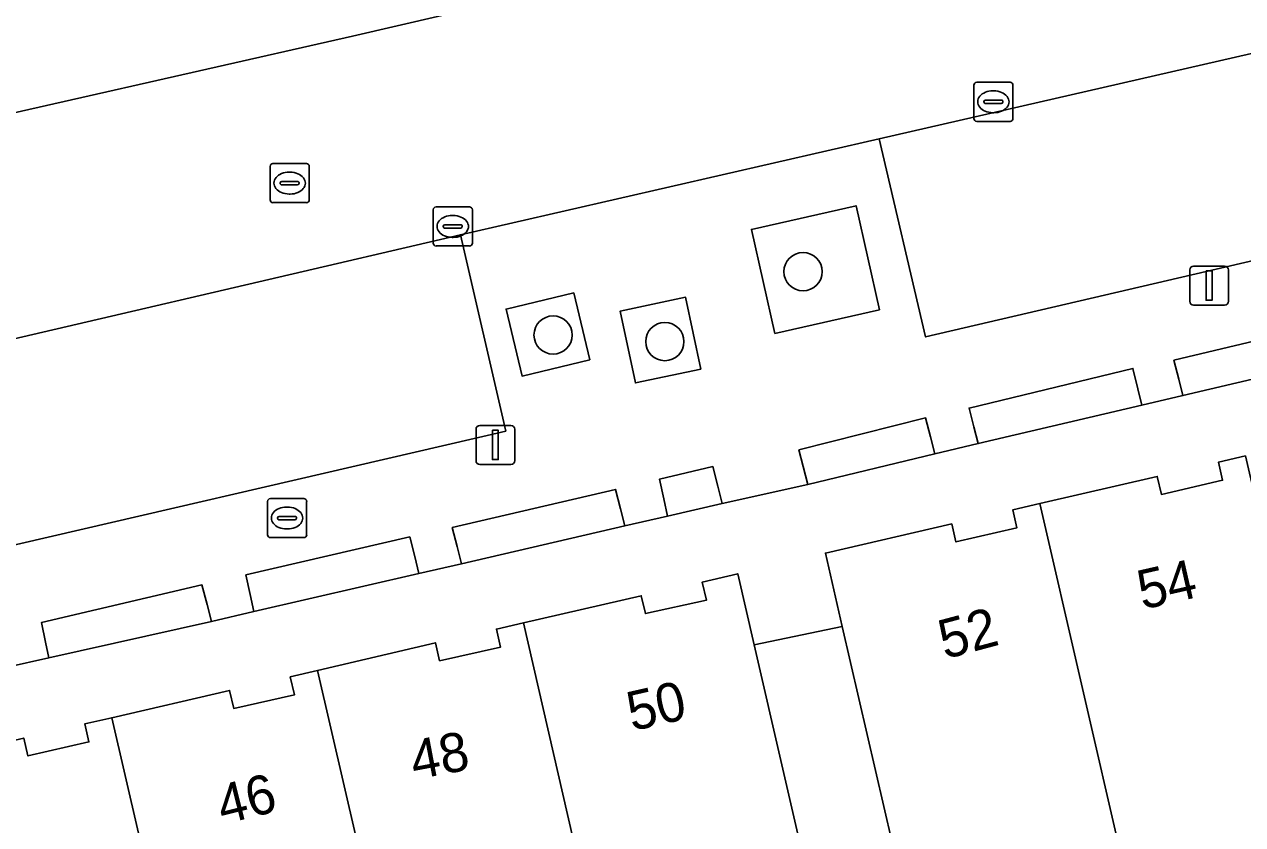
# Model space of a CAD drawing. Extents: x 156412 to 157779, y 382335 to 383768.
# Drawn here: x 157048.39 to 157079.52, y 382968.31 to 382988.78 of the extents above; entities that cross this region are included whole.
import ezdxf

# ---------------------------------------------------------------- set-up
doc = ezdxf.new("R2010")
doc.units = 0
for name, color, linetype in [('IMGEO_Berm_groen', 7, 'Continuous'), ('IMGEO_Boom', 7, 'Continuous'), ('IMGEO_Brandkraan', 7, 'Continuous'), ('IMGEO_Erf', 7, 'Continuous'), ('IMGEO_Groenvoorziening', 7, 'Continuous'), ('IMGEO_Haag', 7, 'Continuous'), ('IMGEO_Kolk', 7, 'Continuous'), ('IMGEO_Lichtmast', 7, 'Continuous'), ('IMGEO_Pand', 7, 'Continuous'), ('IMGEO_Pand_nummerreeks', 7, 'Continuous'), ('IMGEO_Parkeervlak_open', 7, 'Continuous'), ('IMGEO_Rijbaan_lokaal_gesloten', 7, 'Continuous'), ('IMGEO_Rioolput', 7, 'Continuous'), ('IMGEO_Voetpad_open', 7, 'Continuous')]:
    doc.layers.add(name, color=color, linetype=linetype)

msp = doc.modelspace()

# ---------------------------------------------------------------- linework, layer by layer
at = {"layer": 'IMGEO_Berm_groen'}
msp.add_lwpolyline([(157138.286, 383007.354), (157138.155, 383007.912), (157136.075, 383016.764), (157087.113, 383005.388), (157023.233, 382990.672), (157025.491, 382981.388), (157056.771, 382988.475)], close=True, dxfattribs=at)
at = {"layer": 'IMGEO_Boom'}
for centre in [(157068.287, 382982.454), (157061.9, 382980.834), (157064.755, 382980.666)]:
    msp.add_circle(centre, 0.489, dxfattribs=at)
at = {"layer": 'IMGEO_Brandkraan'}
for p, q in [((157054.676, 382976.654), (157055.528, 382976.654)), ((157054.601, 382975.728), (157054.601, 382976.58)), ((157055.089, 382976.434), (157055.114, 382976.434)), ((157055.602, 382976.58), (157055.602, 382975.728)), ((157054.86, 382976.148), (157054.86, 382976.16)), ((157055.298, 382976.111), (157054.9, 382976.111)), ((157054.903, 382976.197), (157055.301, 382976.197)), ((157055.344, 382976.16), (157055.344, 382976.148)), ((157055.112, 382975.874), (157055.087, 382975.874)), ((157055.528, 382975.654), (157054.676, 382975.654))]:
    msp.add_line(p, q, dxfattribs=at)
for points in [[(157054.676, 382976.654), (157055.528, 382976.654)], [(157054.601, 382975.728), (157054.601, 382976.58)], [(157055.602, 382976.58), (157055.602, 382975.728)], [(157055.528, 382975.654), (157054.676, 382975.654)]]:
    msp.add_lwpolyline(points, dxfattribs=at)
for centre, radius, start, end in [((157054.678, 382976.578), 0.0765, 91.552, 178.448), ((157054.678, 382976.578), 0.0765, 91.552, 178.448), ((157055.526, 382976.578), 0.0765, 1.552, 88.448), ((157055.526, 382976.578), 0.0765, 1.552, 88.448), ((157054.9, 382976.157), 0.0403, 85.8775, 175.7526), ((157054.897, 382976.147), 0.0366, 178.938, 274.7102), ((157055.301, 382976.154), 0.043, 264.8664, 352.4533), ((157055.305, 382976.159), 0.0386, 1.7309, 96.639), ((157054.678, 382975.73), 0.0765, 181.552, 268.448), ((157054.678, 382975.73), 0.0765, 181.552, 268.448), ((157055.526, 382975.73), 0.0765, 271.552, 358.448), ((157055.526, 382975.73), 0.0765, 271.552, 358.448)]:
    msp.add_arc(centre, radius, start, end, dxfattribs=at)
for centre, major_axis, ratio, start_param, end_param in [((157055.088, 382976.154), (-0.387, 0.002), 0.722429, 4.712389, 7.853982), ((157055.113, 382976.154), (-0.39, 0.002), 0.717154, 1.570796, 4.712389)]:
    msp.add_ellipse(centre, major_axis=major_axis, ratio=ratio, start_param=start_param, end_param=end_param, dxfattribs=at)
at = {"layer": 'IMGEO_Erf'}
for points in [[(157082.135, 382980.255), (157077.992, 382979.284), (157076.941, 382979.038), (157072.762, 382978.059), (157071.651, 382977.799), (157068.408, 382977.014), (157066.217, 382976.527), (157064.827, 382976.206), (157063.73, 382975.952), (157059.555, 382974.987), (157058.472, 382974.737), (157054.249, 382973.761), (157053.173, 382973.512), (157049.012, 382972.581), (157047.952, 382972.344), (157043.561, 382971.361), (157042.446, 382971.111), (157040.781, 382970.739), (157039.714, 382970.5), (157034.444, 382969.249), (157033.388, 382968.999), (157025.312, 382967.098)], [(157048.373, 382970.528), (157048.478, 382970.07), (157050.037, 382970.431), (157049.931, 382970.889), (157050.62, 382971.048), (157053.634, 382971.745), (157053.74, 382971.287), (157055.292, 382971.634), (157055.184, 382972.092), (157055.883, 382972.256), (157058.891, 382972.964), (157058.999, 382972.507), (157060.558, 382972.856), (157060.452, 382973.314), (157061.144, 382973.473), (157064.154, 382974.168), (157064.259, 382973.71), (157065.82, 382974.057), (157065.712, 382974.515), (157066.616, 382974.729), (157067.035, 382972.914), (157069.29, 382973.384), (157068.859, 382975.257), (157072.088, 382976.002), (157072.194, 382975.544), (157073.753, 382975.907), (157073.648, 382976.365), (157074.335, 382976.524), (157077.339, 382977.218), (157077.445, 382976.76), (157079.007, 382977.122), (157078.901, 382977.58), (157079.597, 382977.741)]]:
    msp.add_lwpolyline(points, dxfattribs=at)
at = {"layer": 'IMGEO_Groenvoorziening'}
for points in [[(157070.244, 382981.478), (157069.644, 382984.138), (157066.969, 382983.535), (157067.569, 382980.875)], [(157062.838, 382980.197), (157062.427, 382981.911), (157060.698, 382981.497), (157061.109, 382979.783)], [(157065.673, 382979.959), (157065.286, 382981.799), (157063.614, 382981.447), (157064.001, 382979.607)], [(157081.918, 382981.178), (157077.762, 382980.188), (157077.886, 382979.702), (157077.992, 382979.284), (157082.135, 382980.255), (157082.039, 382980.665)], [(157076.718, 382979.98), (157072.531, 382978.967), (157072.653, 382978.487), (157072.762, 382978.059), (157076.941, 382979.038), (157076.841, 382979.459)], [(157071.418, 382978.715), (157068.182, 382977.901), (157068.29, 382977.475), (157068.408, 382977.014), (157071.651, 382977.799), (157071.541, 382978.23)], [(157065.984, 382977.468), (157064.619, 382977.151), (157064.73, 382976.649), (157064.827, 382976.206), (157066.217, 382976.527), (157066.108, 382976.969)], [(157063.493, 382976.888), (157059.321, 382975.909), (157059.444, 382975.423), (157059.555, 382974.987), (157063.73, 382975.952), (157063.619, 382976.391)], [(157058.238, 382975.673), (157054.051, 382974.702), (157054.158, 382974.196), (157054.249, 382973.761), (157058.472, 382974.737), (157058.363, 382975.172)], [(157052.924, 382974.445), (157048.825, 382973.48), (157048.928, 382972.983), (157049.012, 382972.581), (157053.173, 382973.512), (157053.058, 382973.941)]]:
    msp.add_lwpolyline(points, close=True, dxfattribs=at)
at = {"layer": 'IMGEO_Haag'}
for points in [[(157081.918, 382981.178), (157077.762, 382980.188), (157077.886, 382979.702), (157077.992, 382979.284), (157082.135, 382980.255), (157082.039, 382980.665)], [(157076.718, 382979.98), (157072.531, 382978.967), (157072.653, 382978.487), (157072.762, 382978.059), (157076.941, 382979.038), (157076.841, 382979.459)], [(157071.418, 382978.715), (157068.182, 382977.901), (157068.29, 382977.475), (157068.408, 382977.014), (157071.651, 382977.799), (157071.541, 382978.23)], [(157065.984, 382977.468), (157064.619, 382977.151), (157064.73, 382976.649), (157064.827, 382976.206), (157066.217, 382976.527), (157066.108, 382976.969)], [(157063.493, 382976.888), (157059.321, 382975.909), (157059.444, 382975.423), (157059.555, 382974.987), (157063.73, 382975.952), (157063.619, 382976.391)], [(157058.238, 382975.673), (157054.051, 382974.702), (157054.158, 382974.196), (157054.249, 382973.761), (157058.472, 382974.737), (157058.363, 382975.172)], [(157052.924, 382974.445), (157048.825, 382973.48), (157048.928, 382972.983), (157049.012, 382972.581), (157053.173, 382973.512), (157053.058, 382973.941)]]:
    msp.add_lwpolyline(points, close=True, dxfattribs=at)
at = {"layer": 'IMGEO_Kolk'}
for p, q in [((157072.725, 382987.297), (157073.577, 382987.297)), ((157072.65, 382986.371), (157072.65, 382987.223)), ((157073.138, 382987.077), (157073.163, 382987.077)), ((157073.651, 382987.223), (157073.651, 382986.371)), ((157072.909, 382986.791), (157072.909, 382986.803)), ((157073.347, 382986.754), (157072.949, 382986.754)), ((157072.952, 382986.84), (157073.35, 382986.84)), ((157073.393, 382986.803), (157073.393, 382986.791)), ((157073.577, 382986.297), (157072.725, 382986.297)), ((157073.161, 382986.517), (157073.136, 382986.517)), ((157058.835, 382983.184), (157058.835, 382984.036)), ((157058.91, 382984.11), (157059.762, 382984.11)), ((157059.323, 382983.89), (157059.348, 382983.89)), ((157059.836, 382984.036), (157059.836, 382983.184)), ((157059.094, 382983.604), (157059.094, 382983.616)), ((157059.532, 382983.567), (157059.134, 382983.567)), ((157059.137, 382983.653), (157059.535, 382983.653)), ((157059.578, 382983.616), (157059.578, 382983.604)), ((157059.346, 382983.33), (157059.321, 382983.33)), ((157059.762, 382983.11), (157058.91, 382983.11))]:
    msp.add_line(p, q, dxfattribs=at)
for points in [[(157072.725, 382987.297), (157073.577, 382987.297)], [(157072.65, 382986.371), (157072.65, 382987.223)], [(157073.651, 382987.223), (157073.651, 382986.371)], [(157073.577, 382986.297), (157072.725, 382986.297)], [(157058.835, 382983.184), (157058.835, 382984.036)], [(157058.91, 382984.11), (157059.762, 382984.11)], [(157059.836, 382984.036), (157059.836, 382983.184)], [(157059.762, 382983.11), (157058.91, 382983.11)]]:
    msp.add_lwpolyline(points, dxfattribs=at)
for centre, radius, start, end in [((157072.727, 382987.221), 0.0765, 91.552, 178.448), ((157072.727, 382987.221), 0.0765, 91.552, 178.448), ((157073.575, 382987.221), 0.0765, 1.552, 88.448), ((157073.575, 382987.221), 0.0765, 1.552, 88.448), ((157072.949, 382986.8), 0.0403, 85.8775, 175.7526), ((157072.946, 382986.79), 0.0366, 178.938, 274.7102), ((157073.35, 382986.797), 0.043, 264.8664, 352.4533), ((157073.354, 382986.802), 0.0386, 1.7309, 96.639), ((157072.727, 382986.373), 0.0765, 181.552, 268.448), ((157072.727, 382986.373), 0.0765, 181.552, 268.448), ((157073.575, 382986.373), 0.0765, 271.552, 358.448), ((157073.575, 382986.373), 0.0765, 271.552, 358.448), ((157058.912, 382984.034), 0.0765, 91.552, 178.448), ((157058.912, 382984.034), 0.0765, 91.552, 178.448), ((157059.76, 382984.034), 0.0765, 1.552, 88.448), ((157059.76, 382984.034), 0.0765, 1.552, 88.448), ((157059.134, 382983.613), 0.0403, 85.8775, 175.7526), ((157059.131, 382983.603), 0.0366, 178.938, 274.7102), ((157059.535, 382983.61), 0.043, 264.8664, 352.4533), ((157059.539, 382983.615), 0.0386, 1.7309, 96.639), ((157058.912, 382983.186), 0.0765, 181.552, 268.448), ((157058.912, 382983.186), 0.0765, 181.552, 268.448), ((157059.76, 382983.186), 0.0765, 271.552, 358.448), ((157059.76, 382983.186), 0.0765, 271.552, 358.448)]:
    msp.add_arc(centre, radius, start, end, dxfattribs=at)
for centre, major_axis, ratio, start_param, end_param in [((157073.137, 382986.797), (-0.387, 0.002), 0.722429, 4.712389, 7.853982), ((157073.162, 382986.797), (-0.39, 0.002), 0.717154, 1.570796, 4.712389), ((157059.322, 382983.61), (-0.387, 0.002), 0.722429, 4.712389, 7.853982), ((157059.347, 382983.61), (-0.39, 0.002), 0.717154, 1.570796, 4.712389)]:
    msp.add_ellipse(centre, major_axis=major_axis, ratio=ratio, start_param=start_param, end_param=end_param, dxfattribs=at)
at = {"layer": 'IMGEO_Lichtmast'}
for p, q in [((157078.267, 382982.597), (157079.057, 382982.597)), ((157079.057, 382982.597), (157078.267, 382982.597)), ((157078.167, 382981.697), (157078.167, 382982.497)), ((157078.167, 382982.497), (157078.167, 382981.697)), ((157079.157, 382982.497), (157079.157, 382981.697)), ((157079.157, 382981.697), (157079.157, 382982.497)), ((157079.057, 382981.597), (157078.267, 382981.597)), ((157078.267, 382981.597), (157079.057, 382981.597)), ((157060.03, 382978.523), (157060.82, 382978.523)), ((157060.82, 382978.523), (157060.03, 382978.523)), ((157059.93, 382977.623), (157059.93, 382978.423)), ((157059.93, 382978.423), (157059.93, 382977.623)), ((157060.92, 382978.423), (157060.92, 382977.623)), ((157060.92, 382977.623), (157060.92, 382978.423)), ((157060.82, 382977.523), (157060.03, 382977.523)), ((157060.03, 382977.523), (157060.82, 382977.523))]:
    msp.add_line(p, q, dxfattribs=at)
for points in [[(157078.587, 382982.472), (157078.737, 382982.472), (157078.737, 382981.722), (157078.587, 382981.722), (157078.587, 382982.472)], [(157060.35, 382978.398), (157060.5, 382978.398), (157060.5, 382977.648), (157060.35, 382977.648), (157060.35, 382978.398)]]:
    msp.add_lwpolyline(points, dxfattribs=at)
for centre, start, end in [((157078.267, 382982.497), 90, 180), ((157078.267, 382982.497), 90, 180), ((157079.057, 382982.497), 0, 90), ((157079.057, 382982.497), 360, 90), ((157078.267, 382981.697), 180, 270), ((157078.267, 382981.697), 180, 270), ((157079.057, 382981.697), 270, 0), ((157079.057, 382981.697), 270, 0), ((157060.03, 382978.423), 90, 180), ((157060.03, 382978.423), 90, 180), ((157060.82, 382978.423), 0, 90), ((157060.82, 382978.423), 360, 90), ((157060.03, 382977.623), 180, 270), ((157060.03, 382977.623), 180, 270), ((157060.82, 382977.623), 270, 0), ((157060.82, 382977.623), 270, 0)]:
    msp.add_arc(centre, 0.1, start, end, dxfattribs=at)
at = {"layer": 'IMGEO_Pand'}
for points in [[(157079.597, 382977.741), (157078.901, 382977.58), (157079.007, 382977.122), (157077.445, 382976.76), (157077.339, 382977.218), (157074.335, 382976.524), (157076.468, 382967.29), (157076.247, 382967.236), (157076.557, 382965.897), (157076.721, 382965.19), (157077.019, 382963.896), (157077.608, 382961.337), (157077.9, 382961.404), (157079.033, 382961.665), (157083.011, 382962.581), (157082.122, 382966.441), (157082.404, 382966.506), (157081.863, 382968.844), (157081.663, 382968.796)], [(157074.335, 382976.524), (157073.648, 382976.365), (157073.753, 382975.907), (157072.194, 382975.544), (157072.088, 382976.002), (157068.859, 382975.257), (157069.29, 382973.384), (157070.986, 382966.021), (157071.755, 382962.683), (157077.019, 382963.896), (157076.721, 382965.19), (157076.557, 382965.897), (157076.247, 382967.236), (157076.468, 382967.29)], [(157067.035, 382972.914), (157066.616, 382974.729), (157065.712, 382974.515), (157065.82, 382974.057), (157064.259, 382973.71), (157064.154, 382974.168), (157061.144, 382973.473), (157063.805, 382961.89), (157069.289, 382963.153)], [(157055.883, 382972.256), (157058.556, 382960.682), (157063.805, 382961.89), (157061.144, 382973.473), (157060.452, 382973.314), (157060.558, 382972.856), (157058.999, 382972.507), (157058.891, 382972.964)], [(157055.883, 382972.256), (157055.184, 382972.092), (157055.292, 382971.634), (157053.74, 382971.287), (157053.634, 382971.745), (157050.62, 382971.048), (157053.294, 382959.47), (157058.556, 382960.682)], [(157050.62, 382971.048), (157049.931, 382970.889), (157050.037, 382970.431), (157048.478, 382970.07), (157048.373, 382970.528), (157045.358, 382969.831), (157046.539, 382964.718), (157046.334, 382964.66), (157047.261, 382960.638), (157047.821, 382958.21), (157053.294, 382959.47)]]:
    msp.add_lwpolyline(points, close=True, dxfattribs=at)
at = {"layer": 'IMGEO_Parkeervlak_open'}
for points in [[(157082.611, 382988.686), (157070.228, 382985.849), (157071.418, 382980.784), (157083.782, 382983.67)], [(157059.531, 382983.397), (157044.831, 382979.966), (157045.977, 382974.969), (157060.688, 382978.378)]]:
    msp.add_lwpolyline(points, close=True, dxfattribs=at)
at = {"layer": 'IMGEO_Rijbaan_lokaal_gesloten'}
for points in [[(157138.286, 383007.354), (157056.771, 382988.475), (157025.491, 382981.388), (157023.779, 382981)], [(157044.831, 382979.966), (157059.531, 382983.397), (157070.228, 382985.849), (157082.611, 382988.686)]]:
    msp.add_lwpolyline(points, dxfattribs=at)
at = {"layer": 'IMGEO_Rioolput'}
for p, q in [((157054.667, 382984.292), (157054.667, 382985.144)), ((157054.742, 382985.218), (157055.594, 382985.218)), ((157055.668, 382985.144), (157055.668, 382984.292)), ((157054.969, 382984.761), (157055.367, 382984.761)), ((157055.155, 382984.998), (157055.18, 382984.998)), ((157054.926, 382984.712), (157054.926, 382984.724)), ((157055.364, 382984.675), (157054.966, 382984.675)), ((157055.178, 382984.438), (157055.153, 382984.438)), ((157055.41, 382984.724), (157055.41, 382984.712)), ((157055.594, 382984.218), (157054.742, 382984.218))]:
    msp.add_line(p, q, dxfattribs=at)
for points in [[(157054.667, 382984.292), (157054.667, 382985.144)], [(157054.742, 382985.218), (157055.594, 382985.218)], [(157055.668, 382985.144), (157055.668, 382984.292)], [(157055.594, 382984.218), (157054.742, 382984.218)]]:
    msp.add_lwpolyline(points, dxfattribs=at)
for centre, radius, start, end in [((157054.744, 382985.142), 0.0765, 91.552, 178.448), ((157054.744, 382985.142), 0.0765, 91.552, 178.448), ((157055.592, 382985.142), 0.0765, 1.552, 88.448), ((157055.592, 382985.142), 0.0765, 1.552, 88.448), ((157054.966, 382984.721), 0.0403, 85.8775, 175.7526), ((157055.371, 382984.723), 0.0386, 1.7309, 96.639), ((157054.963, 382984.711), 0.0366, 178.938, 274.7102), ((157055.367, 382984.718), 0.043, 264.8664, 352.4533), ((157054.744, 382984.294), 0.0765, 181.552, 268.448), ((157054.744, 382984.294), 0.0765, 181.552, 268.448), ((157055.592, 382984.294), 0.0765, 271.552, 358.448), ((157055.592, 382984.294), 0.0765, 271.552, 358.448)]:
    msp.add_arc(centre, radius, start, end, dxfattribs=at)
for centre, major_axis, ratio, start_param, end_param in [((157055.154, 382984.718), (-0.387, 0.002), 0.722429, 4.712389, 7.853982), ((157055.179, 382984.718), (-0.39, 0.002), 0.717154, 1.570796, 4.712389)]:
    msp.add_ellipse(centre, major_axis=major_axis, ratio=ratio, start_param=start_param, end_param=end_param, dxfattribs=at)
at = {"layer": 'IMGEO_Voetpad_open'}
for points in [[(157087.468, 382989.799), (157082.611, 382988.686), (157083.782, 382983.67), (157071.418, 382980.784), (157070.228, 382985.849), (157059.531, 382983.397), (157060.688, 382978.378), (157045.977, 382974.969), (157038.358, 382973.14), (157023.716, 382969.773), (157022.174, 382969.452), (157018.076, 382971.31)], [(157047.952, 382972.344), (157049.012, 382972.581), (157048.928, 382972.983), (157048.825, 382973.48), (157052.924, 382974.445), (157053.058, 382973.941), (157053.173, 382973.512), (157054.249, 382973.761), (157054.158, 382974.196), (157054.051, 382974.702), (157058.238, 382975.673), (157058.363, 382975.172), (157058.472, 382974.737), (157059.555, 382974.987), (157059.444, 382975.423), (157059.321, 382975.909), (157063.493, 382976.888), (157063.619, 382976.391), (157063.73, 382975.952), (157064.827, 382976.206), (157064.73, 382976.649), (157064.619, 382977.151), (157065.984, 382977.468), (157066.108, 382976.969), (157066.217, 382976.527), (157068.408, 382977.014), (157068.29, 382977.475), (157068.182, 382977.901), (157071.418, 382978.715), (157071.541, 382978.23), (157071.651, 382977.799), (157072.762, 382978.059), (157072.653, 382978.487), (157072.531, 382978.967), (157076.718, 382979.98), (157076.841, 382979.459), (157076.941, 382979.038), (157077.992, 382979.284), (157077.886, 382979.702), (157077.762, 382980.188), (157081.918, 382981.178)], [(157070.986, 382966.021), (157069.29, 382973.384), (157067.035, 382972.914), (157069.289, 382963.153)]]:
    msp.add_lwpolyline(points, dxfattribs=at)
for points in [[(157070.244, 382981.478), (157067.569, 382980.875), (157066.969, 382983.535), (157069.644, 382984.138)], [(157062.838, 382980.197), (157061.109, 382979.783), (157060.698, 382981.497), (157062.427, 382981.911)], [(157065.673, 382979.959), (157064.001, 382979.607), (157063.614, 382981.447), (157065.286, 382981.799)]]:
    msp.add_lwpolyline(points, close=True, dxfattribs=at)

# ---------------------------------------------------------------- texts
at = {"layer": 'IMGEO_Pand_nummerreeks'}
for s, rotation, p in [('54', 12.84, (157076.961, 382973.809)), ('52', 14.9886, (157071.907, 382972.539)), ('50', 12.84, (157063.916, 382970.702)), ('48', 10.7163, (157058.354, 382969.459)), ('46', 14.0403, (157053.456, 382968.312))]:
    msp.add_text(s, height=1, rotation=rotation, dxfattribs=at).set_placement(p)

doc.saveas('drawing.dxf')
